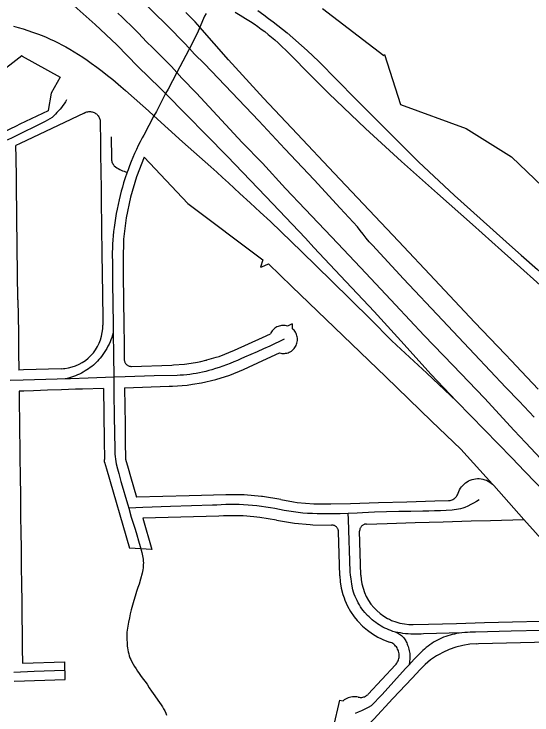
# Model space of a CAD drawing. Extents: x -2233 to 187241, y 4582 to 150524.
# Drawn here: x 89498 to 90975, y 58152 to 60149 of the extents above; entities that cross this region are included whole.
import ezdxf

# ---------------------------------------------------------------- set-up
doc = ezdxf.new("R2010")
doc.units = 0
doc.layers.add('GE_X_CL_2000', color=7, linetype='Continuous')
doc.layers.add('RW_X_Fee_RW', color=7, linetype='Continuous')

msp = doc.modelspace()

# ---------------------------------------------------------------- linework, layer by layer
at = {"layer": 'GE_X_CL_2000'}
for points in [[(90981, 58999.9), (90937.8, 59045.6), (90900, 59084.7), (90810.5, 59180.1), (90719.8, 59276.8), (90608.8, 59394.6), (90519.9, 59490), (90510.9, 59500.3), (90502.2, 59510.7), (90493.6, 59521.3), (90485.3, 59532.1), (90477.1, 59543), (90428.1, 59595.9), (90353.5, 59676.1), (90270, 59765.2), (90196.6, 59844.5), (90118.9, 59925.1), (90041.7, 60006.8), (90012.6, 60035), (89998.1, 60050.5), (89983.1, 60066.4), (89937.6, 60113.7), (89847.8, 60202.8)], [(89669.3, 60172.1), (89729.6, 60119.3), (89791.2, 60060.7), (89851.4, 59999.7), (89915.3, 59937.4), (89930.4, 59922), (90105.5, 59744.4), (90216.1, 59628.9), (90328.8, 59510.2), (90352.8, 59484), (90429, 59402.8), (90524.7, 59301), (90601, 59218.1), (90687.3, 59121.8), (90759.5, 59046.2)], [(89793.8, 60151.4), (89806.1, 60140.2), (89818.1, 60128.9), (89830.1, 60117.4), (89841.8, 60105.7), (89853.5, 60093.9), (89865, 60082), (89876.3, 60069.9), (89894.3, 60052.4), (89912.2, 60034.7), (89930, 60016.9), (89947.6, 59999), (89962, 59982.5), (89976.3, 59965.9), (90018.3, 59923.3), (90090.1, 59846.1), (90149, 59783.2), (90206.3, 59724), (90272.2, 59652.2), (90328.4, 59592.5), (90420.9, 59495.1), (90501.4, 59410.4), (90585.6, 59320.4), (90667.3, 59233.1), (90748.8, 59148.7), (90839.5, 59054.1), (90923.9, 58962.2), (90956.3, 58928.5), (90999.6, 58882.1)], [(90045.7, 60150.3), (90041.3, 60142.9), (90028, 60111.8), (90020.9, 60095.2), (89998.1, 60050.5), (89996.2, 60046.8), (89970.5, 59998.7), (89962, 59982.5), (89937.3, 59935.1), (89930.4, 59922), (89904, 59871.5), (89897.3, 59858.9), (89868.1, 59803.8), (89863.8, 59796.2), (89858.1, 59785.2), (89852.5, 59774), (89847.2, 59762.7), (89842, 59751.4), (89837, 59739.9), (89832.2, 59728.4), (89827.7, 59716.8), (89823.3, 59705.1), (89820.8, 59698.3)], [(90992.5, 59080), (90944.7, 59130.3), (90915.4, 59161.5), (90899.3, 59178.5), (90811.4, 59271.4), (90698.3, 59391.4), (90593.9, 59501.7), (90510.4, 59590.4), (90410.7, 59695.8), (90305, 59808), (90209.8, 59909.6), (90110.1, 60018.6), (90028, 60111.8), (90015.1, 60126.6), (89988.3, 60153.6)], [(90128.7, 60154), (90143.4, 60145.3), (90158.1, 60136.4), (90172.7, 60127.3), (90183, 60120.5), (90193.1, 60113.4), (90203.1, 60106.1), (90213, 60098.7), (90222.7, 60091), (90232.2, 60083.2), (90241.6, 60075.1), (90250.9, 60066.9), (90260, 60058.6), (90275.6, 60043.3), (90291, 60027.9), (90306.3, 60012.3), (90321.4, 59996.6), (90346.2, 59971.9), (90371, 59947.1), (90395.7, 59922.1), (90500.6, 59822.7), (90602.5, 59728.4), (90705.6, 59637.3), (90805.6, 59549), (90887.5, 59475.5), (90914.6, 59451.5), (91016.4, 59360.7)], [(90193.3, 60158.8), (90210.5, 60146.6), (90224, 60136.6), (90237.4, 60126.5), (90250.6, 60116.2), (90263.7, 60105.8), (90276.7, 60095.1), (90333.8, 60045), (90367, 60013.3), (90471.5, 59907.6), (90566.3, 59812.6), (90651.6, 59727.8), (90754.1, 59631.5), (90854.9, 59542), (90910.8, 59491.5), (90944, 59461.6), (90990.1, 59421.1), (91120.4, 59305.5), (91170.2, 59261)], [(89496.5, 60114.7), (89510.3, 60110.8), (89524, 60106.6), (89537.7, 60102.2), (89551.3, 60097.6), (89564.8, 60092.7), (89578.2, 60087.5), (89589.7, 60082.6), (89601.1, 60077.4), (89612.5, 60072.1), (89623.7, 60066.6), (89634.9, 60060.9), (89646, 60055), (89657, 60049), (89669.5, 60041.4), (89681.9, 60033.6), (89694.2, 60025.7), (89706.4, 60017.6), (89718.5, 60009.3), (89734.2, 59997.8), (89749.6, 59986), (89765, 59974), (89780.2, 59961.9), (89802.7, 59942.6), (89816.4, 59930.7), (89865.1, 59886.9), (89881.7, 59873.2), (89897.3, 59858.9), (89978.5, 59785), (89994.7, 59770.7), (90010.8, 59756.4), (90026.9, 59742), (90043, 59727.6), (90059.1, 59713.1), (90076, 59698.4), (90092.7, 59683.4), (90109.3, 59668.4), (90125.8, 59653.1), (90142.1, 59637.7), (90171.1, 59610.9), (90200.3, 59584.3), (90229.6, 59557.8), (90318.7, 59471.3), (90403.4, 59388.3), (90514, 59279.6), (90574.4, 59219), (90588.6, 59205.8), (90674.8, 59125.6), (90759.5, 59046.2)], [(89648, 59904.2), (89644.6, 59898.7), (89641, 59893.2), (89637.3, 59887.9), (89633.4, 59882.7), (89629.4, 59877.7), (89625.2, 59872.8), (89620.8, 59868), (89616.3, 59863.3), (89611.6, 59858.8), (89606.8, 59854.5), (89587.4, 59842.7), (89494.8, 59797), (89478.9, 59789.5)], [(89775.3, 59798.6), (89775.8, 59737.7), (89775.9, 59735), (89776.2, 59732.4), (89776.8, 59729.9), (89777.5, 59727.4), (89778.4, 59724.9), (89779.6, 59722.6), (89780.9, 59720.3), (89782.4, 59718.2), (89784.1, 59716.2), (89787.8, 59713.5), (89791.6, 59710.9), (89795.5, 59708.6), (89799.5, 59706.4), (89803.6, 59704.4), (89807.8, 59702.6), (89812.1, 59700.9), (89816.4, 59699.5), (89820.8, 59698.3)], [(89820.8, 59698.3), (89814.4, 59679.6), (89810.6, 59667.9), (89807.2, 59656), (89803.9, 59644), (89800.9, 59632), (89797.7, 59619.2), (89794.8, 59606.3), (89792.1, 59593.3), (89789.6, 59580.3), (89787.4, 59567.2), (89785.4, 59554.2), (89783.7, 59541), (89782.2, 59529.2), (89781, 59517.4), (89780.1, 59505.5), (89779.3, 59493.7), (89778.8, 59481.8), (89778.5, 59469.9), (89778.4, 59458), (89778.6, 59446.1), (89779.2, 59381.9), (89781.1, 59265.3), (89781.3, 59240.7)], [(89781.3, 59240.7), (89779.3, 59234.1), (89777.1, 59227.6), (89774.6, 59221.1), (89772, 59214.7), (89769.1, 59208.4), (89766, 59202.2), (89762.7, 59196.1), (89759.2, 59190.1), (89755.5, 59184.2), (89751.7, 59178.5), (89747.6, 59172.8), (89744.1, 59168.4), (89740.5, 59164.2), (89736.7, 59160), (89732.8, 59156), (89728.7, 59152.2), (89724.5, 59148.5), (89720.1, 59144.9), (89715.6, 59141.6), (89711, 59138.4), (89701.1, 59132), (89695.8, 59128.9), (89690.4, 59125.9), (89684.8, 59123.2), (89679.2, 59120.6), (89673.5, 59118.3), (89667.7, 59116.1), (89661.9, 59114.1), (89656, 59112.4), (89650, 59110.8), (89644, 59109.5)], [(89781.3, 59240.7), (89781.9, 59178.3), (89783.2, 59113.9)], [(90268.2, 59222.2), (90254.6, 59216), (90241, 59209.7), (90227.5, 59203.1), (90209.5, 59194.9), (90191.4, 59186.8), (90173.2, 59178.9), (90154.9, 59171.2), (90144.9, 59166.5), (90134.9, 59162), (90124.7, 59157.7), (90114.5, 59153.5), (90104.2, 59149.5), (90093.9, 59145.7), (90083.4, 59142.1), (90072.9, 59138.7), (90062.4, 59135.5), (90053.6, 59133), (90044.7, 59130.7), (90035.8, 59128.6), (90026.8, 59126.7), (90017.8, 59125), (90008.7, 59123.6), (89999.6, 59122.3), (89990.5, 59121.3), (89981.4, 59120.5), (89972.2, 59119.9), (89963.1, 59119.5), (89898.2, 59117.7), (89815.3, 59115.2), (89783.2, 59113.9)], [(89783.2, 59113.9), (89759.3, 59113), (89709.9, 59111.4), (89658.9, 59109.8), (89644, 59109.5)], [(89783.2, 59113.9), (89782.9, 59091.5), (89782.9, 59069.2), (89783, 59046.8), (89783.5, 59024.4), (89784.1, 59002), (89785.3, 58909), (89785.6, 58902), (89786, 58895), (89786.7, 58888), (89787.5, 58881), (89788.6, 58874), (89789.8, 58867.1), (89792.9, 58853.3), (89796.8, 58839.8), (89802.9, 58817.3), (89809.2, 58794.9), (89815.7, 58772.6), (89822.4, 58750.3), (89825.1, 58740.9)], [(89644, 59109.5), (89621.5, 59108.9), (89523.9, 59105.6), (89487, 59104.6)], [(90759.5, 59046.2), (90800.5, 59004.5), (90916.9, 58884.6), (90954.4, 58845.3), (91014.8, 58782.6), (91038.9, 58757.4), (91084.6, 58708.8), (91124.2, 58667.6), (91155.3, 58634.6), (91178.6, 58610.1), (91215.4, 58570.9), (91258.6, 58524.8), (91314.3, 58465.8), (91380.7, 58395.9), (91408.2, 58366.6), (91438.5, 58334.7), (91465.5, 58305.9), (91526.6, 58241.6), (91592.6, 58171.8), (91603.5, 58159.8), (91658, 58102)], [(90450.4, 58725.8), (90428.4, 58725.1), (90412.5, 58724.8), (90396.6, 58724.7), (90376.3, 58724.8), (90362.6, 58725.1), (90348.9, 58725.5), (90335.2, 58726.2), (90321.9, 58727), (90308.7, 58728.6), (90295.2, 58730.5), (90281.9, 58732.5), (90268.5, 58734.8), (90255.2, 58737.2), (90241.7, 58739.9), (90229, 58742.1), (90216.3, 58744), (90203.6, 58745.8), (90190.9, 58747.3), (90178.2, 58748.7), (90165.5, 58749.8), (90152.5, 58750.7), (90139.8, 58751.1), (90127.1, 58751.3), (90114.5, 58751.3), (90101.8, 58751.1), (90089.2, 58750.7), (90076.5, 58750.1), (90064, 58749.3), (89944.8, 58746), (89865.2, 58743), (89825.1, 58740.9)], [(90824.3, 58765.1), (90816.4, 58760.2), (90808.3, 58755.6), (90800.2, 58751.1), (90791.9, 58746.9), (90783.5, 58742.9), (90777.6, 58741.2), (90771.5, 58739.6), (90765.5, 58738.3), (90759.4, 58737.2), (90753.2, 58736.3), (90747, 58735.6), (90730.3, 58734.7), (90713.7, 58733.9), (90697, 58733.3), (90680.3, 58732.7), (90663.7, 58732.3), (90629.3, 58731.9), (90594.9, 58731.2), (90560.5, 58730.4), (90526.2, 58729.4), (90491.8, 58728.2), (90476, 58727.1), (90450.4, 58725.8)], [(89825.1, 58740.9), (89832.5, 58715.7), (89837.8, 58698.5), (89843.2, 58681.4), (89848.1, 58664.8), (89853, 58648.2), (89857.9, 58631.6), (89862.7, 58615.1), (89863.9, 58610.2), (89865, 58605.3), (89865.8, 58600.4), (89866.4, 58595.5), (89866.8, 58590.5), (89867, 58585.5), (89866.9, 58580.6), (89866.7, 58575.6), (89866.2, 58570.7), (89865.5, 58565.8), (89864.6, 58560.9), (89863.5, 58556.1), (89858.9, 58539.3), (89854.6, 58524.8), (89851.7, 58515.3), (89847.7, 58503.4), (89843.7, 58490.5), (89839.9, 58477.7), (89836.1, 58464.7), (89832.5, 58451.7), (89829.7, 58440.1), (89827.2, 58428.4), (89824.8, 58416.7), (89821.6, 58399.4), (89820.7, 58393.8), (89820.1, 58388.1), (89819.7, 58382.5), (89819.5, 58376.8), (89819.6, 58371.1), (89820.6, 58354.1), (89821.1, 58348.4), (89821.8, 58342.8), (89822.8, 58337.1), (89823.9, 58331.6), (89825.3, 58326.1), (89826.9, 58320.6), (89828.8, 58315.2), (89830.8, 58309.9), (89834.3, 58303), (89838, 58296.3), (89841.9, 58289.6), (89846, 58283.1), (89850.2, 58276.6), (89854.6, 58270.3), (89859.2, 58264.1), (89864, 58258), (89870.8, 58248.7), (89877.5, 58239.3), (89884, 58229.7), (89890.4, 58220), (89899.4, 58206.9), (89908.6, 58193.9), (89917.9, 58181.1), (89921.4, 58175.3), (89924.7, 58169.5), (89927.8, 58163.6), (89930.7, 58157.5), (89933.4, 58151.4)], [(90585.3, 58388.3), (90578.3, 58390.2), (90572.5, 58392.3), (90566.8, 58394.5), (90561.2, 58397), (90555.6, 58399.6), (90550.1, 58402.4), (90544.8, 58405.4), (90539.5, 58408.6), (90534.4, 58412), (90529.3, 58415.5), (90524.4, 58419.2), (90519.6, 58423), (90515, 58427), (90510.5, 58431.2), (90506.1, 58435.5), (90498, 58444.2), (90493.9, 58449.4), (90490, 58454.8), (90486.2, 58460.3), (90482.7, 58466), (90479.3, 58471.7), (90476.2, 58477.6), (90473.3, 58483.6), (90470.5, 58489.7), (90468, 58495.8), (90465.8, 58502.1), (90463.7, 58508.4), (90460.9, 58524.8), (90458.9, 58539.4), (90457.8, 58549.8), (90456.9, 58560.2), (90456.3, 58570.6), (90455.9, 58581), (90455.8, 58591.5), (90453, 58678.3), (90451.6, 58709.4), (90450.4, 58725.8)], [(91128.8, 58427.6), (91124, 58423.6), (91119.1, 58419.8), (91114, 58416.2), (91108.8, 58412.7), (91103.5, 58409.5), (91098, 58406.6), (91092.4, 58403.8), (91087.2, 58401.8), (91082, 58400.1), (91076.7, 58398.6), (91071.4, 58397.3), (91066, 58396.2), (91060.6, 58395.3), (91055.1, 58394.6), (91049.6, 58394.2), (91002, 58393), (90915.3, 58390.6), (90814, 58387.4), (90806.3, 58387.5), (90798.5, 58387.4), (90790.8, 58387.1), (90783, 58386.6), (90775.3, 58385.8)], [(90585.3, 58388.3), (90591.4, 58385.7), (90594.3, 58384.2), (90597.1, 58382.4), (90599.8, 58380.5), (90602.4, 58378.5), (90604.9, 58376.3), (90607.2, 58373.9), (90609.4, 58371.4), (90611.5, 58368.8), (90613.3, 58366), (90615, 58363.2), (90616.5, 58360.2), (90617.9, 58357.2), (90619, 58354.1), (90620, 58350.9), (90621.6, 58347), (90623, 58343.1), (90624.1, 58339), (90625.1, 58335), (90625.9, 58330.8), (90626.5, 58326.7), (90626.8, 58322.5), (90626.9, 58318.3), (90626.9, 58314.1), (90626.6, 58309.9), (90626, 58305.8), (90625.3, 58301.6), (90624.4, 58297.5), (90623.3, 58293.5)], [(90775.3, 58385.8), (90738.8, 58385.2), (90702.4, 58384.3), (90666, 58383.2), (90658.6, 58382.6), (90651.3, 58382.3), (90643.9, 58382.1), (90636.5, 58382.1), (90629.1, 58382.4), (90621.8, 58382.9), (90614.4, 58383.5), (90607.1, 58384.4), (90599.8, 58385.5), (90592.5, 58386.8), (90585.3, 58388.3)], [(90775.3, 58385.8), (90759.9, 58383.6), (90753.6, 58382.4), (90747.3, 58381), (90741.1, 58379.4), (90735, 58377.6), (90728.9, 58375.5), (90722.9, 58373.3), (90717, 58370.8), (90711.2, 58368.1), (90705.4, 58365.2), (90699.8, 58362.2), (90694.3, 58358.9), (90688.9, 58355.5), (90683.6, 58351.8), (90678.4, 58348), (90673.4, 58344), (90668.5, 58339.9), (90663.8, 58335.5), (90655.4, 58327.4), (90647.1, 58319.2), (90639, 58310.8), (90631, 58302.2), (90623.3, 58293.5)], [(90623.3, 58293.5), (90614.4, 58284.1), (90547.9, 58210.5), (90516.7, 58178), (90507.6, 58173.2), (90498.4, 58168.6), (90489.1, 58164.2), (90479.7, 58160), (90470.3, 58155.9)], [(89642.6, 58278.2), (89556, 58275.4), (89498, 58273.1)]]:
    msp.add_lwpolyline(points, dxfattribs=at)
at = {"layer": 'RW_X_Fee_RW'}
for p, q in [((90377.9, 60164.8), (90552.9, 60030.6)), ((90554.5, 60033.5), (90552.9, 60030.6)), ((90554.5, 60033.5), (90600.2, 59891.6)), ((89629.4, 59968.6), (89603.9, 59923.2)), ((90600.2, 59891.6), (90787.1, 59822.5)), ((89698.5, 59866.9), (89701.1, 59868.2)), ((90787.1, 59822.5), (90916, 59741.8)), ((89869.7, 59741.3), (89994, 59608.8)), ((89994, 59608.8), (90207.8, 59448.5)), ((90207.8, 59448.5), (90201.1, 59427.3)), ((90291.3, 59265.8), (90278.3, 59259.8)), ((90291.3, 59265.8), (90291.4, 59252.8)), ((89812, 59209.3), (89812.5, 59164.7)), ((89833.2, 59145), (89947.7, 59148.8)), ((89949.7, 59088.8), (89991.4, 59091.9)), ((90688.6, 58989.3), (90772.1, 58908.9)), ((89756.2, 58872.1), (89756.1, 58879.4)), ((90866.2, 58805.3), (90951.3, 58709)), ((89997.8, 58776.3), (89847.8, 58772)), ((90102.3, 58779.4), (89997.8, 58776.3)), ((89865.1, 58712.5), (89891, 58623.5)), ((90104, 58719.4), (90095.1, 58719.1)), ((90427.1, 58548.7), (90423.4, 58673.7)), ((90487, 58550.4), (90483.4, 58675.4)), ((89891, 58623.5), (89827.4, 58627.5)), ((89522.4, 58299.3), (89643.3, 58303.3)), ((89643.9, 58253.3), (89643.3, 58303.3)), ((90508.2, 58211.5), (90585.5, 58294.4)), ((89498.5, 58248.5), (89643.9, 58253.3)), ((90426.4, 58194.6), (90408.3, 58116.7)), ((90426.4, 58194.6), (90436.1, 58192.3))]:
    msp.add_line(p, q, dxfattribs=at)
for points in [[(89521.2, 60030.2), (89520.4, 60029.7), (89439.3, 59967.4), (89437.3, 59965.9), (89401.6, 59938.4)], [(89520.4, 60029.7), (89521.9, 60028.9), (89629.4, 59968.6)], [(89603.9, 59923.2), (89595.4, 59874.3), (89595.2, 59873.1)], [(89595.9, 59873.3), (89595.2, 59873.1), (89514.9, 59834.7), (89504.8, 59829.8), (89467.9, 59812.2)], [(89701.1, 59868.2), (89703.4, 59869.2), (89705.9, 59870), (89708.5, 59870.6), (89711.1, 59871), (89713.7, 59871.1), (89716.3, 59871), (89718.9, 59870.7), (89721.4, 59870.2), (89723.9, 59869.4), (89726.4, 59868.4), (89728.7, 59867.3), (89730.9, 59865.9), (89733, 59864.3), (89735, 59862.6), (89736.7, 59860.7), (89738.4, 59858.6), (89739.8, 59856.4), (89741, 59854.1), (89742.1, 59851.7), (89742.9, 59849.2), (89743.5, 59846.7), (89744, 59844.1)], [(89698.5, 59866.9), (89624.1, 59831.4), (89515.7, 59779.6), (89503.9, 59774)], [(89744, 59844.1), (89744, 59841.5), (89744.2, 59823.1), (89744.5, 59801.5), (89745.2, 59747.3), (89745.7, 59702.3), (89745.9, 59693.6), (89746.3, 59657.3), (89746.4, 59648.6), (89747, 59602.3), (89747.6, 59557.3), (89748.1, 59513.6), (89748.4, 59492.3), (89749, 59446.5), (89749.2, 59428.7), (89749.4, 59417.3), (89750.3, 59342.3)], [(89509.4, 59334.4), (89508.5, 59409.4), (89507.5, 59484.4), (89507.3, 59506.5), (89506.7, 59549.4), (89506.1, 59594.4), (89505.6, 59639.4), (89505, 59684.4), (89504.3, 59738.1), (89504.3, 59739.6), (89503.9, 59774)], [(89869.7, 59741.3), (89847.4, 59685.1), (89830.1, 59627.1), (89817.9, 59567.8), (89810.8, 59507.7), (89809, 59447.2)], [(90916, 59741.8), (91204.5, 59466.8), (91209.2, 59462.3)], [(89809, 59447.2), (89809.4, 59414.3), (89810.5, 59324.3), (89811.2, 59274.3), (89811.3, 59264.3), (89812, 59209.3)], [(90201.1, 59427.3), (90204.4, 59428.8), (90223.3, 59437)], [(90223.3, 59437), (90289.9, 59372.7), (90558, 59115), (90688.6, 58989.3)], [(89509.4, 59334.4), (89510.6, 59240.6), (89511.3, 59186.9), (89512, 59134.4)], [(89750.3, 59342.3), (89751, 59288.1), (89751.3, 59262.3)], [(89632.9, 59138.3), (89638.9, 59138.8), (89643.4, 59139.1), (89653.8, 59140.8), (89664, 59143.4), (89674, 59146.9), (89683.6, 59151.2), (89692.9, 59156.3), (89701.6, 59162.2), (89709.8, 59168.8), (89717.4, 59176.1), (89724.4, 59184.1), (89730.6, 59192.6), (89736.1, 59201.6), (89738, 59205.4), (89740.8, 59211), (89744.7, 59220.8), (89747.7, 59230.9), (89749.8, 59241.3), (89751, 59251.8), (89751.3, 59262.3)], [(90278.3, 59259.8), (90274.9, 59260.8), (90271.5, 59261.4), (90268.1, 59261.7), (90264.6, 59261.7), (90261.1, 59261.4), (90257.7, 59260.9), (90254.3, 59260), (90251.1, 59258.8), (90247.9, 59257.4), (90244.9, 59255.7), (90242, 59253.7), (90239.3, 59251.5), (90236.9, 59249), (90234.6, 59246.4), (90232.6, 59243.6), (90230.8, 59240.6), (90229.3, 59237.5)], [(90255, 59183.3), (90258.5, 59182.5), (90262, 59182), (90265.5, 59181.8), (90269, 59181.9), (90272.5, 59182.3), (90276, 59183), (90279.4, 59184), (90282.6, 59185.3), (90285.8, 59186.9), (90288.8, 59188.8), (90292.1, 59191.4), (90294.2, 59193.3), (90296.6, 59195.9), (90298.8, 59198.7), (90300.7, 59201.7), (90302.3, 59204.8), (90303.7, 59208), (90304.8, 59211.4), (90305.5, 59214.9), (90306, 59218.4), (90306.1, 59221.9), (90305.9, 59225.4), (90305.5, 59228.9), (90304.7, 59232.4), (90303.6, 59235.7), (90302.2, 59239), (90300.6, 59242.1), (90298.6, 59245), (90296.5, 59247.8), (90294, 59250.4), (90291.4, 59252.8)], [(90127.2, 59190.9), (90207, 59227.3), (90229.3, 59237.5)], [(90045.1, 59162.6), (90047.1, 59163.2), (90047.5, 59163.3), (90074.6, 59171), (90083.1, 59173.6), (90127.2, 59190.9)], [(90152.1, 59136.3), (90207.6, 59161.6), (90255, 59183.3)], [(89812.5, 59164.7), (89812.6, 59163), (89812.9, 59161.2), (89813.3, 59159.5), (89813.9, 59157.8), (89814.6, 59156.2), (89815.4, 59154.7), (89816.4, 59153.2), (89817.5, 59151.8), (89818.7, 59150.5), (89820.1, 59149.4), (89821.5, 59148.3), (89823, 59147.4), (89824.6, 59146.6), (89826.2, 59146), (89827.9, 59145.5), (89829.7, 59145.2), (89831.4, 59145), (89833.2, 59145)], [(89947.7, 59148.8), (89952.7, 59149.2), (89984.7, 59151.5), (89990.8, 59152.2), (90021.4, 59157.1), (90031, 59159.3), (90045.1, 59162.6)], [(89632.9, 59138.3), (89525.3, 59134.8), (89512, 59134.4)], [(89991.4, 59091.9), (90006.9, 59094.2), (90032.8, 59098.2), (90073.5, 59107.7), (90113.4, 59120.5), (90152.1, 59136.3)], [(89753.6, 59082.3), (89693.6, 59080.3), (89673.6, 59079.7), (89633.6, 59078.3), (89593.7, 59077), (89553.7, 59075.7), (89526.2, 59074.8), (89512.7, 59074.4)], [(89512.7, 59074.4), (89514.2, 58954.4), (89514.6, 58920.9), (89514.7, 58914.4), (89515.2, 58874.4), (89515.6, 58843.8)], [(89753.6, 59082.3), (89755.4, 58934.4), (89756.1, 58879.4)], [(89813.6, 59084.3), (89940.9, 59088.5), (89949.7, 59088.8)], [(89813.6, 59084.3), (89814.2, 59031), (89814.8, 58981), (89815.5, 58931), (89816.1, 58881.1)], [(90772.1, 58908.9), (90862.6, 58809.1), (90866.2, 58805.3)], [(89756.2, 58872.1), (89761.7, 58853.1), (89827.4, 58627.5)], [(89816.1, 58881.1), (89823.6, 58855.4), (89830.5, 58831.5), (89847.8, 58772)], [(89515.6, 58843.8), (89515.6, 58841.8), (89515.7, 58834.4), (89516.4, 58774.3), (89517.2, 58717.3), (89517.2, 58714.3), (89517.7, 58674.3), (89518.3, 58624.3), (89518.9, 58574.3), (89519.6, 58524.3), (89520.2, 58474.3), (89520.7, 58430.3), (89521.3, 58386.3), (89521.8, 58342.3), (89522.4, 58299.3)], [(90764.4, 58783.6), (90766.2, 58788.5), (90768.4, 58793.3), (90771.1, 58797.8), (90774.1, 58802.1), (90777.5, 58806.1), (90781.2, 58809.8), (90785.3, 58813.1), (90789.6, 58816.1), (90794.2, 58818.7), (90798.9, 58820.9), (90803.9, 58822.6), (90809, 58824), (90814.2, 58824.8), (90819.4, 58825.2), (90824.6, 58825.2), (90829.9, 58824.7), (90835, 58823.7), (90840.1, 58822.3), (90845, 58820.5), (90849.7, 58818.2), (90854.3, 58815.5), (90858.5, 58812.5), (90862.6, 58809.1)], [(90258.7, 58765.6), (90207, 58774.3), (90203.4, 58774.6), (90154.7, 58778.9), (90102.3, 58779.4)], [(90736.7, 58762.8), (90739.3, 58763), (90741.9, 58763.4), (90744.5, 58764.1), (90746.9, 58764.9), (90749.3, 58766), (90751.6, 58767.3), (90753.8, 58768.8), (90755.9, 58770.5), (90757.7, 58772.3), (90759.4, 58774.3), (90761, 58776.5), (90762.3, 58778.8), (90763.4, 58781.1), (90764.4, 58783.6)], [(90258.7, 58765.6), (90295, 58759.5), (90305.8, 58757.7), (90353.4, 58753.5), (90377.7, 58753.3), (90401.1, 58753)], [(90401.1, 58753), (90457.7, 58754.7), (90537.6, 58757), (90617.6, 58759.3), (90697.6, 58761.6), (90736.7, 58762.8)], [(90095.1, 58719.1), (90082.1, 58718.8), (89865.1, 58712.5)], [(90246.5, 58706.8), (90199.4, 58714.7), (90182, 58716.3), (90151.8, 58718.9), (90104, 58719.4)], [(90246.5, 58706.8), (90298.2, 58698.2), (90342.8, 58694.3), (90350.4, 58693.6), (90402.9, 58693.1)], [(90423.4, 58673.7), (90423.3, 58675.4), (90423, 58677.1), (90422.6, 58678.8), (90422, 58680.5), (90421.3, 58682), (90420.5, 58683.6), (90419.5, 58685), (90418.4, 58686.4), (90417.2, 58687.6), (90415.9, 58688.8), (90414.4, 58689.8), (90412.9, 58690.7), (90411.4, 58691.4), (90409.7, 58692.1), (90408.1, 58692.5), (90406.3, 58692.9), (90404.6, 58693), (90402.9, 58693.1)], [(90502.8, 58696), (90501.1, 58695.8), (90499.4, 58695.6), (90497.7, 58695.1), (90496, 58694.6), (90494.4, 58693.9), (90492.9, 58693), (90491.5, 58692), (90490.1, 58690.9), (90488.9, 58689.7), (90487.7, 58688.4), (90486.7, 58687), (90485.8, 58685.5), (90485, 58683.9), (90484.4, 58682.3), (90483.9, 58680.6), (90483.6, 58678.9), (90483.4, 58677.1), (90483.4, 58675.4)], [(90502.8, 58696), (90561.6, 58697.7), (90641.6, 58700), (90721.6, 58702.3), (90801.5, 58704.6), (90856.7, 58706.2), (90951.3, 58709)], [(90951.3, 58709), (91042.4, 58607.3), (91167.6, 58467), (91171.2, 58463.2)], [(90427.1, 58548.7), (90428.4, 58530.8), (90431.2, 58513.1), (90435.7, 58495.6), (90439.2, 58485.4), (90441.6, 58478.7), (90449, 58462.3), (90457.7, 58446.6), (90467.9, 58431.8), (90476.6, 58421.1), (90479.3, 58417.9), (90491.8, 58405), (90505.5, 58393.3), (90520.1, 58382.9), (90535.5, 58373.7), (90545.5, 58369), (90551.8, 58366), (90568.6, 58359.7)], [(90487, 58550.4), (90488, 58537.8), (90490, 58525.3), (90493.1, 58513.1), (90497.2, 58501.1), (90502.4, 58489.6), (90508.6, 58478.5), (90515.7, 58468.1), (90523.7, 58458.3), (90532.5, 58449.2), (90542, 58440.9), (90552.3, 58433.5), (90563.2, 58427), (90568.3, 58424.5), (90574.5, 58421.5), (90586.4, 58417), (90598.5, 58413.6), (90611, 58411.2), (90623.6, 58409.9), (90636.2, 58409.7)], [(90636.2, 58409.7), (90679.8, 58410.9), (90759.7, 58413), (90839.7, 58415.2), (90919.7, 58417.3), (90999.7, 58419.5), (91041.6, 58420.6)], [(90585.5, 58294.4), (90587.7, 58297), (90589.8, 58299.9), (90591.5, 58302.9), (90593, 58306), (90594.3, 58309.3), (90595.2, 58312.7), (90595.8, 58316.1), (90596.2, 58319.6), (90596.2, 58323.1), (90595.9, 58326.5), (90595.3, 58330), (90594.5, 58333.3), (90593.3, 58336.6), (90591.9, 58339.8), (90590.1, 58342.8), (90588.2, 58345.7), (90585.9, 58348.4), (90583.5, 58350.9), (90580.8, 58353.2), (90578, 58355.2), (90575, 58357), (90571.8, 58358.5), (90568.6, 58359.7)], [(90817.4, 58354.9), (90797.2, 58353.5), (90777.3, 58350.2), (90757.7, 58345.2), (90738.6, 58338.6), (90720.2, 58330.2), (90709.8, 58324.4), (90702.5, 58320.3), (90685.9, 58308.9), (90670.2, 58296), (90655.8, 58281.9)], [(90817.4, 58354.9), (90821.9, 58355.1), (90901.9, 58357.4), (90981.9, 58359.7), (91061.8, 58362), (91127.3, 58363.9)], [(90504.1, 58119), (90523.8, 58140.2), (90578.3, 58198.7), (90632.9, 58257.2), (90655.8, 58281.9)], [(90479.6, 58202.7), (90475.4, 58203.5), (90471.2, 58203.9), (90467, 58204), (90462.8, 58203.7), (90458.6, 58203.1), (90454.5, 58202.1), (90450.5, 58200.7), (90446.7, 58199.1), (90443, 58197.1), (90439.4, 58194.8), (90436.1, 58192.3)], [(90479.6, 58202.7), (90482.1, 58202.3), (90484.7, 58202), (90487.4, 58202), (90490, 58202.2), (90492.5, 58202.6), (90495.1, 58203.3), (90497.5, 58204.1), (90499.9, 58205.2), (90502.2, 58206.5), (90504.4, 58208), (90506.4, 58209.7), (90508.2, 58211.5)]]:
    msp.add_lwpolyline(points, dxfattribs=at)

doc.saveas('drawing.dxf')
